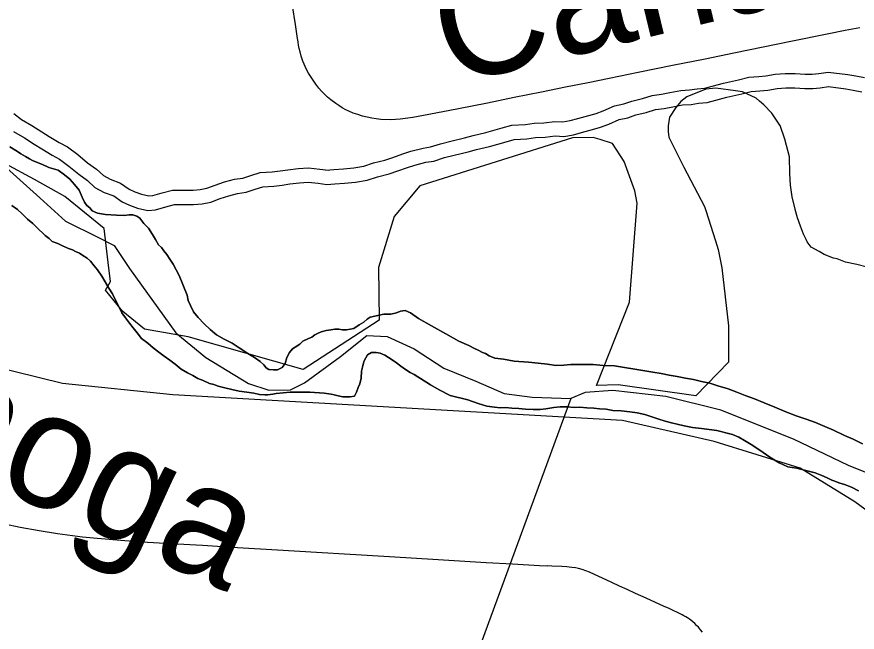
# Model space of a CAD drawing. Extents: x -59 to 82, y -3 to 49.
# Drawn here: x -12.229 to -11.677, y 31.89 to 32.294 of the extents above; entities that cross this region are included whole.
import ezdxf

# ---------------------------------------------------------------- set-up
doc = ezdxf.new("R2010")
doc.units = 0
for name, color, linetype in [('GM_X_City_Street', 7, 'Continuous'), ('GM_X_Corporation', 7, 'Continuous'), ('GM_X_County_Road', 7, 'Continuous'), ('GM_X_Major_River', 7, 'Continuous'), ('GM_X_Major_River_Text', 7, 'Continuous'), ('GM_X_Minor_River', 7, 'Continuous'), ('GM_X_Minor_River_Text', 7, 'Continuous'), ('GM_X_Rail_Line', 7, 'Continuous')]:
    doc.layers.add(name, color=color, linetype=linetype)

msp = doc.modelspace()

# ---------------------------------------------------------------- linework, layer by layer
at = {"layer": 'GM_X_City_Street'}
for points in [[(-12.23671, 31.96081), (-12.22632, 31.95862), (-12.21391, 31.95637), (-12.20182, 31.95443), (-12.18538, 31.95225), (-12.17571, 31.95129), (-12.16021, 31.94995), (-12.14676, 31.94899), (-12.12712, 31.94787), (-12.10658, 31.9467), (-12.08365, 31.94531), (-12.05733, 31.94372), (-12.03176, 31.94216), (-12.00974, 31.94083), (-11.98377, 31.93925), (-11.9518, 31.93732), (-11.92034, 31.93541), (-11.90301, 31.93446), (-11.88532, 31.9335), (-11.88005, 31.93322)], [(-11.77815, 31.88951), (-11.77949, 31.89122), (-11.78095, 31.89284), (-11.78214, 31.89406), (-11.78336, 31.89524), (-11.78461, 31.89638), (-11.78581, 31.89741), (-11.78687, 31.89814), (-11.78805, 31.89891), (-11.78924, 31.89964), (-11.79045, 31.90036), (-11.79162, 31.90101), (-11.80064, 31.90526), (-11.80342, 31.90642), (-11.81529, 31.91185), (-11.82236, 31.91511), (-11.82783, 31.91765), (-11.83273, 31.91982), (-11.83775, 31.92223), (-11.85249, 31.92897), (-11.85491, 31.92997), (-11.85729, 31.93074), (-11.85964, 31.93136), (-11.86168, 31.93177), (-11.86397, 31.93218), (-11.8659, 31.93239), (-11.86734, 31.93246), (-11.87057, 31.93271), (-11.87712, 31.93304), (-11.88005, 31.93322)]]:
    msp.add_lwpolyline(points, dxfattribs=at)
at = {"layer": 'GM_X_Corporation'}
for points in [[(-11.67002, 32.12949), (-11.6768, 32.13108), (-11.6844, 32.13277), (-11.68977, 32.13486), (-11.69229, 32.13544), (-11.69831, 32.13782), (-11.7016, 32.13966), (-11.70691, 32.14255), (-11.70956, 32.14617), (-11.71026, 32.14766), (-11.71186, 32.1511), (-11.71397, 32.15637), (-11.71579, 32.16175), (-11.71733, 32.16723), (-11.71742, 32.16758), (-11.71927, 32.17564), (-11.72038, 32.18327), (-11.72093, 32.19097), (-11.72121, 32.2019), (-11.72419, 32.21364), (-11.72723, 32.22241), (-11.72749, 32.22279), (-11.72959, 32.22594), (-11.73275, 32.23067), (-11.73793, 32.23617), (-11.74084, 32.2386), (-11.74305, 32.24045), (-11.75193, 32.24454), (-11.75662, 32.24526), (-11.76951, 32.24699), (-11.77609, 32.24637), (-11.78862, 32.24144), (-11.79247, 32.23832), (-11.79337, 32.23726), (-11.79583, 32.23437), (-11.79985, 32.22795), (-11.80085, 32.2224), (-11.80079, 32.21864), (-11.80035, 32.21488), (-11.7905, 32.19517), (-11.77684, 32.16939), (-11.776, 32.16671), (-11.76976, 32.14682), (-11.76791, 32.14095), (-11.76553, 32.129), (-11.76128, 32.09091), (-11.76128, 32.06988), (-11.76128, 32.06698), (-11.78271, 32.0448), (-11.83363, 32.05211), (-11.84787, 32.05168), (-11.82625, 32.10648), (-11.82113, 32.1714), (-11.82276, 32.17953), (-11.82973, 32.1988), (-11.83742, 32.21076), (-11.84536, 32.21322), (-11.85008, 32.21468), (-11.86357, 32.21441), (-11.96394, 32.18295), (-11.9808, 32.16281), (-11.99107, 32.12911), (-11.99066, 32.09458), (-12.0406, 32.06211), (-12.11602, 32.08369), (-12.14479, 32.08862), (-12.15897, 32.10034), (-12.17027, 32.11431), (-12.16698, 32.12006), (-12.16858, 32.13246), (-12.17111, 32.15477), (-12.19714, 32.17585), (-12.21704, 32.18704), (-12.23644, 32.19754)], [(-12.23996, 32.19865), (-12.21354, 32.175), (-12.19669, 32.1596), (-12.17534, 32.14919), (-12.16466, 32.14361), (-12.15464, 32.12851), (-12.12422, 32.08629), (-12.10433, 32.07017), (-12.07646, 32.05299), (-12.06314, 32.04857), (-12.04873, 32.04872), (-12.03969, 32.05338), (-12.01599, 32.07072), (-11.99871, 32.08458), (-11.98543, 32.08396), (-11.96752, 32.07579), (-11.94804, 32.06308), (-11.9271, 32.05456), (-11.90843, 32.04641), (-11.8902, 32.04394), (-11.86479, 32.04306), (-12.0135, 31.63731)], [(-11.65338, 31.98756), (-11.68232, 31.99903), (-11.71853, 32.0165), (-11.76613, 32.03537), (-11.80225, 32.04449), (-11.83717, 32.0483), (-11.85535, 32.04697), (-11.86479, 32.04306), (-12.0135, 31.63731), (-11.95712, 31.6136), (-11.91333, 31.59583), (-11.88746, 31.5885), (-11.88349, 31.1931), (-12.43226, 31.1727), (-12.4237, 30.70496)]]:
    msp.add_lwpolyline(points, dxfattribs=at)
at = {"layer": 'GM_X_County_Road'}
for points in [[(-12.01055, 32.23193), (-12.01244, 32.23287), (-12.01483, 32.23423), (-12.017, 32.23555), (-12.01914, 32.23694), (-12.02232, 32.23931), (-12.02455, 32.24119), (-12.02649, 32.24304), (-12.02837, 32.24498), (-12.03022, 32.24712), (-12.03229, 32.24978), (-12.03405, 32.25221), (-12.03572, 32.25483), (-12.03697, 32.25685), (-12.03845, 32.25973), (-12.03985, 32.26277), (-12.04066, 32.26477), (-12.04179, 32.26818), (-12.04253, 32.27083), (-12.04306, 32.27302), (-12.04351, 32.2752), (-12.0439, 32.27739), (-12.04424, 32.27959), (-12.04464, 32.28268), (-12.0451, 32.28576), (-12.0456, 32.28882), (-12.04763, 32.30118)], [(-11.67483, 32.28676), (-11.68461, 32.28494), (-11.69631, 32.28262), (-11.7191, 32.27785), (-11.7384, 32.27394), (-11.75759, 32.27005), (-11.77661, 32.26619), (-11.79793, 32.26186), (-11.82045, 32.25729), (-11.83964, 32.2534), (-11.85333, 32.25062), (-11.86827, 32.24768), (-11.88401, 32.24448), (-11.90205, 32.24081), (-11.91937, 32.23728), (-11.93858, 32.23354), (-11.95792, 32.22976), (-11.96853, 32.22783), (-11.97182, 32.22733), (-11.97689, 32.22673), (-11.97993, 32.22646), (-11.98336, 32.22633), (-11.98953, 32.22653), (-11.9925, 32.22683), (-11.99549, 32.22727), (-11.99844, 32.2279), (-12.00164, 32.22873), (-12.00461, 32.22966), (-12.00761, 32.2307), (-12.01055, 32.23193)]]:
    msp.add_lwpolyline(points, dxfattribs=at)
at = {"layer": 'GM_X_Major_River'}
for points in [[(-11.92569, 32.07492), (-11.92799, 32.07603), (-11.93181, 32.07788), (-11.93831, 32.08084), (-11.94673, 32.08568), (-11.95629, 32.09088), (-11.96471, 32.09572), (-11.97008, 32.09946), (-11.97351, 32.10094), (-11.97654, 32.10052), (-11.97919, 32.09935), (-11.98297, 32.09855), (-11.98753, 32.09849), (-11.99661, 32.09648), (-11.99849, 32.09532), (-12.00075, 32.09339), (-12.00376, 32.09145), (-12.00714, 32.08913), (-12.01207, 32.08831), (-12.01473, 32.08828), (-12.01701, 32.08863), (-12.01966, 32.0886), (-12.02232, 32.08819), (-12.02535, 32.08777), (-12.02875, 32.08697), (-12.03102, 32.0858), (-12.03291, 32.08502), (-12.03478, 32.08348), (-12.03742, 32.08231), (-12.04082, 32.08074), (-12.04269, 32.07882), (-12.0457, 32.07688), (-12.04759, 32.07572), (-12.04945, 32.07342), (-12.0513, 32.06998), (-12.05239, 32.06616), (-12.05425, 32.06348), (-12.05727, 32.06192), (-12.05993, 32.06189), (-12.06297, 32.06224), (-12.06488, 32.06335), (-12.06642, 32.06523), (-12.06873, 32.06749), (-12.07257, 32.0701), (-12.07678, 32.07271), (-12.08252, 32.07644), (-12.08712, 32.07942), (-12.09247, 32.08202), (-12.09745, 32.085), (-12.10167, 32.08837), (-12.10552, 32.09213), (-12.10937, 32.09626), (-12.11246, 32.10002), (-12.11442, 32.10418), (-12.11598, 32.10758), (-12.11679, 32.11099), (-12.1219, 32.12385), (-12.12385, 32.12763), (-12.1258, 32.1314), (-12.12813, 32.13479), (-12.13007, 32.13781), (-12.132, 32.14007), (-12.13355, 32.14233), (-12.13547, 32.1442), (-12.13742, 32.1476), (-12.13936, 32.151), (-12.14208, 32.15515), (-12.14516, 32.15815), (-12.14786, 32.16154), (-12.14978, 32.16303), (-12.15244, 32.16376), (-12.15472, 32.16374), (-12.15813, 32.16331), (-12.16308, 32.16363), (-12.17029, 32.16393), (-12.17562, 32.165), (-12.17906, 32.16648), (-12.1806, 32.16836), (-12.18252, 32.16986), (-12.18407, 32.17212), (-12.18564, 32.17552), (-12.1876, 32.18006), (-12.19069, 32.18382), (-12.19377, 32.1872), (-12.19723, 32.1902), (-12.20145, 32.19319), (-12.20755, 32.19502), (-12.21175, 32.19687), (-12.21557, 32.19834), (-12.21824, 32.19945), (-12.22015, 32.20057), (-12.22283, 32.20206), (-12.2259, 32.20392), (-12.22819, 32.20541), (-12.23317, 32.20839)], [(-12.23317, 32.20839), (-12.22819, 32.20541), (-12.2259, 32.20392), (-12.22283, 32.20206), (-12.22015, 32.20057), (-12.21824, 32.19945), (-12.21557, 32.19834), (-12.21175, 32.19687), (-12.20755, 32.19502), (-12.20145, 32.19319), (-12.19723, 32.1902), (-12.19377, 32.1872), (-12.19069, 32.18382), (-12.1876, 32.18006), (-12.18564, 32.17552), (-12.18407, 32.17212), (-12.18252, 32.16986), (-12.1806, 32.16836), (-12.17906, 32.16648), (-12.17562, 32.165), (-12.17029, 32.16393), (-12.16308, 32.16363), (-12.15813, 32.16331), (-12.15472, 32.16374), (-12.15244, 32.16376), (-12.14978, 32.16303), (-12.14786, 32.16154), (-12.14516, 32.15815), (-12.14208, 32.15515), (-12.13936, 32.151), (-12.13742, 32.1476), (-12.13547, 32.1442), (-12.13355, 32.14233), (-12.132, 32.14007), (-12.13007, 32.13781), (-12.12813, 32.13479), (-12.1258, 32.1314), (-12.12385, 32.12763), (-12.1219, 32.12385), (-12.11679, 32.11099), (-12.11598, 32.10758), (-12.11442, 32.10418), (-12.11246, 32.10002), (-12.10937, 32.09626), (-12.10552, 32.09213), (-12.10167, 32.08837), (-12.09745, 32.085), (-12.09247, 32.08202), (-12.08712, 32.07942), (-12.08252, 32.07644), (-12.07678, 32.07271), (-12.07257, 32.0701), (-12.06873, 32.06749), (-12.06642, 32.06523), (-12.06488, 32.06335), (-12.06297, 32.06224), (-12.05993, 32.06189), (-12.05727, 32.06192), (-12.05425, 32.06348), (-12.05239, 32.06616), (-12.0513, 32.06998), (-12.04945, 32.07342), (-12.04759, 32.07572), (-12.0457, 32.07688), (-12.04269, 32.07882), (-12.04082, 32.08074), (-12.03742, 32.08231), (-12.03478, 32.08348), (-12.03291, 32.08502), (-12.03102, 32.0858), (-12.02875, 32.08697), (-12.02535, 32.08777), (-12.02232, 32.08819), (-12.01966, 32.0886), (-12.01701, 32.08863), (-12.01473, 32.08828), (-12.01207, 32.08831), (-12.00714, 32.08913), (-12.00376, 32.09145), (-12.00075, 32.09339), (-11.99849, 32.09532), (-11.99661, 32.09648), (-11.98753, 32.09849), (-11.98297, 32.09855), (-11.97919, 32.09935), (-11.97654, 32.10052), (-11.97351, 32.10094), (-11.97008, 32.09946), (-11.96471, 32.09572), (-11.95629, 32.09088), (-11.94673, 32.08568), (-11.93831, 32.08084), (-11.93181, 32.07788), (-11.92799, 32.07603), (-11.92569, 32.07492)], [(-12.23188, 32.17002), (-12.22805, 32.16741), (-12.22497, 32.16441), (-12.22151, 32.16103), (-12.21805, 32.15803), (-12.21574, 32.15578), (-12.20997, 32.15015), (-12.20729, 32.14828), (-12.20536, 32.1464), (-12.20155, 32.14493), (-12.19849, 32.14345), (-12.19466, 32.14159), (-12.192, 32.14086), (-12.19008, 32.13974), (-12.18741, 32.13864), (-12.18511, 32.13715), (-12.18243, 32.13528), (-12.18012, 32.13341), (-12.17781, 32.13039), (-12.17549, 32.12776)], [(-12.17549, 32.12776), (-12.17781, 32.13039), (-12.18012, 32.13341), (-12.18243, 32.13528), (-12.18511, 32.13715), (-12.18741, 32.13864), (-12.19008, 32.13974), (-12.192, 32.14086), (-12.19466, 32.14159), (-12.19849, 32.14345), (-12.20155, 32.14493), (-12.20536, 32.1464), (-12.20729, 32.14828), (-12.20997, 32.15015), (-12.21574, 32.15578), (-12.21805, 32.15803), (-12.22151, 32.16103), (-12.22497, 32.16441), (-12.22805, 32.16741), (-12.23188, 32.17002)], [(-12.17549, 32.12776), (-12.17278, 32.12361), (-12.17045, 32.11984), (-12.16811, 32.11569), (-12.16578, 32.11192), (-12.16383, 32.10776), (-12.16149, 32.10361), (-12.15954, 32.09945), (-12.15721, 32.09606), (-12.15451, 32.09267), (-12.15219, 32.08966), (-12.14948, 32.08627), (-12.14677, 32.08251), (-12.14256, 32.07952), (-12.1391, 32.07652), (-12.13526, 32.07352), (-12.13181, 32.0709), (-12.12798, 32.06829), (-12.12452, 32.06567), (-12.12068, 32.0623), (-12.11647, 32.06007), (-12.11303, 32.05821), (-12.10959, 32.05635), (-12.10615, 32.05487), (-12.10195, 32.05302), (-12.09928, 32.0523), (-12.09623, 32.05119), (-12.09204, 32.0501), (-12.08746, 32.04902), (-12.08252, 32.04794), (-12.07757, 32.04724), (-12.073, 32.04653), (-12.06919, 32.04582), (-12.06577, 32.04548), (-12.06388, 32.0455), (-12.06047, 32.04592), (-12.05819, 32.04633), (-12.04909, 32.0472), (-12.03619, 32.04736), (-12.02669, 32.04671), (-12.02212, 32.04601), (-12.02022, 32.04565), (-12.01755, 32.04492), (-12.0145, 32.0442), (-12.01184, 32.04423), (-12.00957, 32.04426), (-12.00691, 32.04467), (-12.00543, 32.04735), (-12.00433, 32.0504), (-12.00323, 32.0527), (-12.00252, 32.05651), (-12.0022, 32.06107), (-12.00148, 32.06374), (-12.00112, 32.06564), (-12.0004, 32.06793), (-11.99817, 32.07176), (-11.99553, 32.07331), (-11.9925, 32.07335), (-11.98984, 32.073), (-11.98678, 32.07152), (-11.98448, 32.07002), (-11.98142, 32.06816), (-11.97912, 32.06667), (-11.97643, 32.06442), (-11.97336, 32.06218), (-11.9703, 32.06031), (-11.96762, 32.05883), (-11.9569, 32.05212), (-11.95116, 32.04876), (-11.94389, 32.04505), (-11.93246, 32.04215), (-11.9256, 32.03995), (-11.91987, 32.03812), (-11.91493, 32.03742), (-11.91113, 32.03709), (-11.90771, 32.03713), (-11.90353, 32.0368), (-11.89897, 32.03647), (-11.89441, 32.03615), (-11.88947, 32.03583), (-11.88491, 32.03588), (-11.88112, 32.03631), (-11.87582, 32.03713), (-11.87165, 32.03756), (-11.86709, 32.03762), (-11.86253, 32.03729), (-11.85873, 32.03734), (-11.85418, 32.03701), (-11.84961, 32.03669), (-11.84581, 32.03636), (-11.84163, 32.03603), (-11.83707, 32.03532), (-11.83175, 32.03501), (-11.82604, 32.03431), (-11.8211, 32.03361), (-11.81615, 32.03253), (-11.81157, 32.03107), (-11.80699, 32.0296), (-11.8028, 32.02813), (-11.7986, 32.02705), (-11.7948, 32.02633)], [(-11.7948, 32.02633), (-11.7986, 32.02705), (-11.8028, 32.02813), (-11.80699, 32.0296), (-11.81157, 32.03107), (-11.81615, 32.03253), (-11.8211, 32.03361), (-11.82604, 32.03431), (-11.83175, 32.03501), (-11.83707, 32.03532), (-11.84163, 32.03603), (-11.84581, 32.03636), (-11.84961, 32.03669), (-11.85418, 32.03701), (-11.85873, 32.03734), (-11.86253, 32.03729), (-11.86709, 32.03762), (-11.87165, 32.03756), (-11.87582, 32.03713), (-11.88112, 32.03631), (-11.88491, 32.03588), (-11.88947, 32.03583), (-11.89441, 32.03615), (-11.89897, 32.03647), (-11.90353, 32.0368), (-11.90771, 32.03713), (-11.91113, 32.03709), (-11.91493, 32.03742), (-11.91987, 32.03812), (-11.9256, 32.03995), (-11.93246, 32.04215), (-11.94389, 32.04505), (-11.95116, 32.04876), (-11.9569, 32.05212), (-11.96762, 32.05883), (-11.9703, 32.06031), (-11.97336, 32.06218), (-11.97643, 32.06442), (-11.97912, 32.06667), (-11.98142, 32.06816), (-11.98448, 32.07002), (-11.98678, 32.07152), (-11.98984, 32.073), (-11.9925, 32.07335), (-11.99553, 32.07331), (-11.99817, 32.07176), (-12.0004, 32.06793), (-12.00112, 32.06564), (-12.00148, 32.06374), (-12.0022, 32.06107), (-12.00252, 32.05651), (-12.00323, 32.0527), (-12.00433, 32.0504), (-12.00543, 32.04735), (-12.00691, 32.04467), (-12.00957, 32.04426), (-12.01184, 32.04423), (-12.0145, 32.0442), (-12.01755, 32.04492), (-12.02022, 32.04565), (-12.02212, 32.04601), (-12.02669, 32.04671), (-12.03619, 32.04736), (-12.04909, 32.0472), (-12.05819, 32.04633), (-12.06047, 32.04592), (-12.06388, 32.0455), (-12.06577, 32.04548), (-12.06919, 32.04582), (-12.073, 32.04653), (-12.07757, 32.04724), (-12.08252, 32.04794), (-12.08746, 32.04902), (-12.09204, 32.0501), (-12.09623, 32.05119), (-12.09928, 32.0523), (-12.10195, 32.05302), (-12.10615, 32.05487), (-12.10959, 32.05635), (-12.11303, 32.05821), (-12.11647, 32.06007), (-12.12068, 32.0623), (-12.12452, 32.06567), (-12.12798, 32.06829), (-12.13181, 32.0709), (-12.13526, 32.07352), (-12.1391, 32.07652), (-12.14256, 32.07952), (-12.14677, 32.08251), (-12.14948, 32.08627), (-12.15219, 32.08966), (-12.15451, 32.09267), (-12.15721, 32.09606), (-12.15954, 32.09945), (-12.16149, 32.10361), (-12.16383, 32.10776), (-12.16578, 32.11192), (-12.16811, 32.11569), (-12.17045, 32.11984), (-12.17278, 32.12361), (-12.17549, 32.12776)], [(-11.67312, 32.01336), (-11.67924, 32.01633), (-11.68497, 32.01892), (-11.69223, 32.02225), (-11.69796, 32.02484), (-11.70407, 32.02743), (-11.71017, 32.02963), (-11.71666, 32.03183), (-11.72353, 32.03441), (-11.73078, 32.03737), (-11.73766, 32.04032), (-11.74415, 32.0429), (-11.75025, 32.04511), (-11.7556, 32.04733), (-11.76132, 32.04954), (-11.76818, 32.05135), (-11.77352, 32.05319), (-11.77885, 32.05427), (-11.78419, 32.05572), (-11.78952, 32.05642), (-11.79484, 32.05749), (-11.80018, 32.05857), (-11.80551, 32.05964), (-11.81083, 32.06034), (-11.81616, 32.06142), (-11.83595, 32.0646), (-11.84355, 32.06489), (-11.85001, 32.06557), (-11.8557, 32.0655), (-11.86102, 32.06543), (-11.86481, 32.06539), (-11.86937, 32.06495), (-11.87468, 32.06489), (-11.88001, 32.06559), (-11.88609, 32.06627), (-11.89255, 32.06695), (-11.90205, 32.0676), (-11.90891, 32.06904), (-11.91461, 32.06973), (-11.91843, 32.0712), (-11.92073, 32.07269), (-11.92264, 32.07343), (-11.92569, 32.07492)], [(-11.92569, 32.07492), (-11.92264, 32.07343), (-11.92073, 32.07269), (-11.91843, 32.0712), (-11.91461, 32.06973), (-11.90891, 32.06904), (-11.90205, 32.0676), (-11.89255, 32.06695), (-11.88609, 32.06627), (-11.88001, 32.06559), (-11.87468, 32.06489), (-11.86937, 32.06495), (-11.86481, 32.06539), (-11.86102, 32.06543), (-11.8557, 32.0655), (-11.85001, 32.06557), (-11.84355, 32.06489), (-11.83595, 32.0646), (-11.81616, 32.06142), (-11.81083, 32.06034), (-11.80551, 32.05964), (-11.80018, 32.05857), (-11.79484, 32.05749), (-11.78952, 32.05642), (-11.78419, 32.05572), (-11.77885, 32.05427), (-11.77352, 32.05319), (-11.76818, 32.05135), (-11.76132, 32.04954), (-11.7556, 32.04733), (-11.75025, 32.04511), (-11.74415, 32.0429), (-11.73766, 32.04032), (-11.73078, 32.03737), (-11.72353, 32.03441), (-11.71666, 32.03183), (-11.71017, 32.02963), (-11.70407, 32.02743), (-11.69796, 32.02484), (-11.69223, 32.02225), (-11.68497, 32.01892), (-11.67924, 32.01633), (-11.67312, 32.01336)], [(-11.7948, 32.02633), (-11.79023, 32.02525), (-11.7849, 32.02417), (-11.77881, 32.02349), (-11.77387, 32.02278), (-11.76892, 32.02208), (-11.76625, 32.02136), (-11.76283, 32.02064), (-11.75864, 32.01955), (-11.75443, 32.0177), (-11.75061, 32.01546), (-11.74639, 32.01285), (-11.74065, 32.00912), (-11.73413, 32.00464), (-11.72801, 32.00092), (-11.72227, 31.99832), (-11.71656, 31.99725), (-11.70437, 31.99436), (-11.69979, 31.99252), (-11.69636, 31.99104), (-11.6933, 31.98955), (-11.69139, 31.98882), (-11.68872, 31.98771), (-11.68491, 31.98662), (-11.68032, 31.98477), (-11.67574, 31.98255)], [(-11.67574, 31.98255), (-11.68032, 31.98477), (-11.68491, 31.98662), (-11.68872, 31.98771), (-11.69139, 31.98882), (-11.6933, 31.98955), (-11.69636, 31.99104), (-11.69979, 31.99252), (-11.70437, 31.99436), (-11.71656, 31.99725), (-11.72227, 31.99832), (-11.72801, 32.00092), (-11.73413, 32.00464), (-11.74065, 32.00912), (-11.74639, 32.01285), (-11.75061, 32.01546), (-11.75443, 32.0177), (-11.75864, 32.01955), (-11.76283, 32.02064), (-11.76625, 32.02136), (-11.76892, 32.02208), (-11.77387, 32.02278), (-11.77881, 32.02349), (-11.7849, 32.02417), (-11.79023, 32.02525), (-11.7948, 32.02633)]]:
    msp.add_lwpolyline(points, dxfattribs=at)
at = {"layer": 'GM_X_Minor_River'}
for points in [[(-12.02573, 32.19323), (-12.02037, 32.19363), (-12.01408, 32.19402), (-12.00731, 32.19475), (-12.00076, 32.19575), (-11.99438, 32.1979), (-11.98681, 32.19982), (-11.98155, 32.20159), (-11.97502, 32.20392), (-11.96972, 32.20557), (-11.96181, 32.20768), (-11.95681, 32.20841), (-11.9504, 32.21057), (-11.94361, 32.21219), (-11.93466, 32.21445), (-11.92888, 32.21602), (-11.92059, 32.21793), (-11.90986, 32.22092), (-11.90353, 32.22275), (-11.89451, 32.22319), (-11.88889, 32.22395), (-11.88237, 32.22435), (-11.87534, 32.2252), (-11.86993, 32.22485), (-11.86512, 32.22572), (-11.86019, 32.22714), (-11.853, 32.22906), (-11.84809, 32.23048), (-11.84341, 32.23217), (-11.83597, 32.2355), (-11.82993, 32.23673), (-11.82473, 32.23861), (-11.81773, 32.24019), (-11.81128, 32.24223), (-11.8051, 32.24307), (-11.79962, 32.24418), (-11.79256, 32.24545), (-11.78678, 32.24585), (-11.78186, 32.24662), (-11.77669, 32.24698), (-11.77188, 32.24827), (-11.76454, 32.25023), (-11.75463, 32.25255), (-11.74784, 32.25427), (-11.74133, 32.25472), (-11.73659, 32.25508), (-11.73051, 32.25623), (-11.72395, 32.25669), (-11.71729, 32.2567), (-11.71085, 32.25634), (-11.70619, 32.25635), (-11.70194, 32.25669), (-11.69564, 32.25761), (-11.68288, 32.25593), (-11.67765, 32.25514), (-11.6719, 32.254)], [(-12.02503, 32.18378), (-12.01973, 32.18418), (-12.01329, 32.18457), (-12.00609, 32.18535), (-11.99852, 32.18651), (-11.9917, 32.1888), (-11.98413, 32.19072), (-11.97845, 32.19263), (-11.97202, 32.19493), (-11.96709, 32.19646), (-11.9599, 32.19838), (-11.9546, 32.19915), (-11.94778, 32.20145), (-11.94135, 32.20299), (-11.93226, 32.20529), (-11.92658, 32.20682), (-11.91825, 32.20874), (-11.90727, 32.21181), (-11.90197, 32.21334), (-11.89364, 32.21374), (-11.88795, 32.21452), (-11.88152, 32.21491), (-11.87508, 32.21569), (-11.86939, 32.21532), (-11.86296, 32.21648), (-11.85766, 32.21801), (-11.85046, 32.21993), (-11.84516, 32.22146), (-11.83986, 32.22337), (-11.83305, 32.22643), (-11.82737, 32.22758), (-11.82207, 32.22949), (-11.81525, 32.23103), (-11.8092, 32.23295), (-11.80352, 32.23372), (-11.79784, 32.23487), (-11.7914, 32.23603), (-11.78572, 32.23642), (-11.78079, 32.2372), (-11.77511, 32.23759), (-11.76943, 32.23912), (-11.76224, 32.24104), (-11.75239, 32.24334), (-11.74634, 32.24488), (-11.74065, 32.24527), (-11.73535, 32.24567), (-11.72929, 32.24682), (-11.72361, 32.24721), (-11.71755, 32.24723), (-11.7111, 32.24687), (-11.7058, 32.24688), (-11.70088, 32.24727), (-11.69558, 32.24804), (-11.68421, 32.24655), (-11.67928, 32.24581), (-11.67359, 32.24468)], [(-12.23048, 32.23037), (-12.2255, 32.22647), (-12.21867, 32.22253), (-12.21212, 32.2183), (-12.20729, 32.21533), (-12.20069, 32.21131), (-12.19536, 32.20845), (-12.18855, 32.20335), (-12.18214, 32.19809), (-12.17623, 32.19376), (-12.17172, 32.1896), (-12.16734, 32.18715), (-12.1604, 32.18471), (-12.15472, 32.18067), (-12.15099, 32.17895), (-12.14664, 32.1774), (-12.14178, 32.17633), (-12.13918, 32.17654), (-12.13321, 32.17822), (-12.12628, 32.18009), (-12.11898, 32.18011), (-12.11285, 32.18012), (-12.10811, 32.18045), (-12.10379, 32.18133), (-12.09829, 32.18341), (-12.09217, 32.18548), (-12.08562, 32.18724), (-12.08014, 32.18799), (-12.07483, 32.18967), (-12.06877, 32.19156), (-12.06078, 32.192), (-12.05557, 32.19271), (-12.05058, 32.19349), (-12.04373, 32.19431), (-12.03694, 32.19478), (-12.02955, 32.19393), (-12.0238, 32.19318)], [(-12.23082, 32.2186), (-12.22361, 32.21444), (-12.21716, 32.21028), (-12.21223, 32.20725), (-12.2054, 32.20309), (-12.20047, 32.20044), (-12.1944, 32.1959), (-12.18795, 32.1906), (-12.18226, 32.18643), (-12.17732, 32.18188), (-12.17125, 32.17848), (-12.1648, 32.17622), (-12.15949, 32.17243), (-12.15456, 32.17016), (-12.14926, 32.16828), (-12.14243, 32.16677), (-12.13751, 32.16717), (-12.13069, 32.16908), (-12.12501, 32.17062), (-12.11895, 32.17063), (-12.11251, 32.17065), (-12.10683, 32.17104), (-12.10115, 32.1722), (-12.09509, 32.17449), (-12.08941, 32.1764), (-12.08374, 32.17794), (-12.07805, 32.17871), (-12.072, 32.18063), (-12.06708, 32.18216), (-12.05988, 32.18256), (-12.0542, 32.18333), (-12.04927, 32.1841), (-12.04284, 32.18488), (-12.03716, 32.18527), (-12.03071, 32.18453), (-12.02503, 32.18378)]]:
    msp.add_lwpolyline(points, dxfattribs=at)
at = {"layer": 'GM_X_Rail_Line'}
msp.add_lwpolyline([(-11.32511, 31.67413), (-11.3394, 31.68646), (-11.48303, 31.81103), (-11.63549, 31.94393), (-11.67823, 31.97523), (-11.71409, 31.99737), (-11.77056, 32.01492), (-11.83084, 32.02866), (-12.12615, 32.04545), (-12.19864, 32.05309), (-12.24596, 32.06454), (-12.29098, 32.08286), (-12.33752, 32.10881), (-12.38026, 32.1424), (-12.41688, 32.18361), (-12.45962, 32.24315), (-12.66378, 32.52141), (-12.69933, 32.57074), (-12.72229, 32.60283), (-12.72994, 32.61431)], dxfattribs=at)

# ---------------------------------------------------------------- texts
at = {"layer": 'GM_X_Major_River_Text'}
msp.add_text('Cuyahoga', height=0.075803, rotation=335.5806, dxfattribs=at).set_placement((-12.51111, 32.10688))
at = {"layer": 'GM_X_Minor_River_Text'}
msp.add_text('Canal', height=0.075799, rotation=13.5811, dxfattribs=at).set_placement((-11.94508, 32.24873))

doc.saveas('drawing.dxf')
